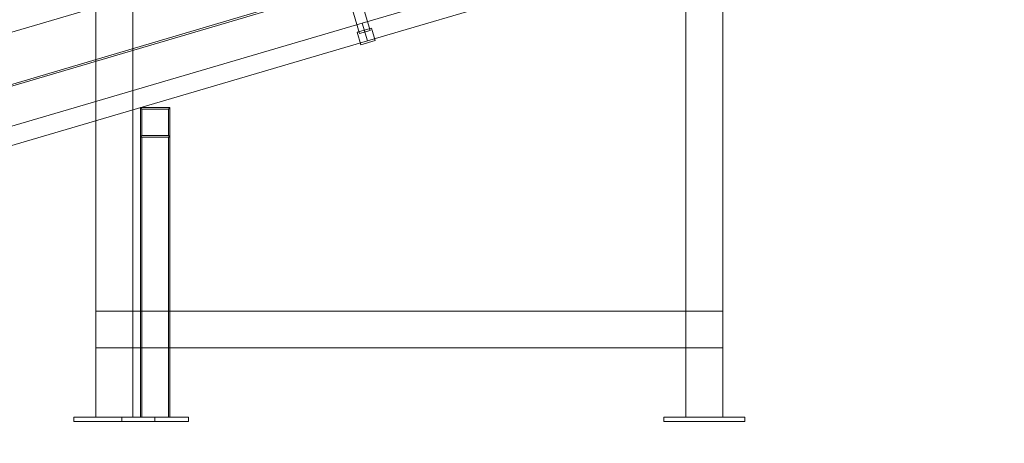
# Model space of a CAD drawing. Header units: millimetres. Extents: x -4395 to 65662, y -65530 to 6847.
# Tile 577 of 656: x 4043 to 6713, y -59 to 1091. Entities that reach past the tile are written whole.
import ezdxf

# ---------------------------------------------------------------- set-up
doc = ezdxf.new("R2010")
doc.units = ezdxf.units.MM
for name, color, linetype, lineweight in [('COTAS_P', 1, 'Continuous', 0), ('lateral_C01', 7, 'Continuous', 0), ('lateral_dosificador', 7, 'Continuous', 0)]:
    doc.layers.add(name, color=color, linetype=linetype, lineweight=lineweight)
doc.dimstyles.new('R19_100', dxfattribs={"dimtxt": 250, "dimasz": 150, "dimexe": 150, "dimexo": 80, "dimgap": 100, "dimtad": 1, "dimtih": 1, "dimtoh": 1, "dimdsep": 46, "dimcen": 0.09, "dimadec": 0, "dimazin": 0, "dimtfac": 1, "dimtdec": 4, "dimtofl": 0, "dimtmove": 0, "dimatfit": 3, "dimfxl": 1, "dimtolj": 1, "dimtzin": 0, "dimarcsym": 0})

# ---------------------------------------------------------------- blocks, each defined once
blk = doc.blocks.new('DIM_R33_1')
at = {"layer": 'COTAS_P'}
for p, q in [((796, 1103.4), (9904.9, 3783.4)), ((9904.9, 3783.4), (9748.3, 3784.2)), ((9904.9, 3783.4), (9773.7, 3697.9)), ((10158.9, 2920), (9904.9, 3783.4)), ((796, 1103.4), (927.2, 1188.9)), ((1050, 240), (796, 1103.4)), ((796, 1103.4), (952.6, 1102.6))]:
    blk.add_line(p, q, dxfattribs=at)
blk.add_text('9495 P', height=250, rotation=16.3948, dxfattribs=at).set_placement((5322.2, 2539.3))
blk = doc.blocks.new('DIM_R33_30')
at = {"layer": 'COTAS_P'}
for p, q in [((112.7, 0), (112.7, -2500)), ((65298.1, 0), (65298.1, -2500)), ((112.7, -2500), (262.7, -2455)), ((65298.1, -2500), (65148.1, -2455)), ((112.7, -2500), (65298.1, -2500)), ((112.7, -2500), (262.7, -2545)), ((65298.1, -2500), (65148.1, -2545))]:
    blk.add_line(p, q, dxfattribs=at)
blk.add_text('65185.39 P', height=250, dxfattribs=at).set_placement((32705.4, -2400))

msp = doc.modelspace()

# ---------------------------------------------------------------- linework, layer by layer
at = {"layer": 'lateral_C01'}
for p, q in [((1105.699, 51.872), (10210.031, 2747.406)), ((1107.119, 47.078), (10211.451, 2742.611)), ((4972.035, 1081.213), (6123.243, 1419.918)), ((4986.148, 1033.246), (6137.356, 1371.951)), ((4911.628, 1339.672), (4993.482, 1061.464)), ((3751.675, 977.547), (4902.883, 1316.252)), ((4964.701, 1052.996), (4882.848, 1331.205)), ((3820.827, 742.509), (4972.035, 1081.213)), ((4972.035, 1081.213), (4986.148, 1033.246)), ((4958.493, 1056.381), (4996.867, 1067.672)), ((4958.493, 1056.381), (4968.372, 1022.805)), ((4993.482, 1061.464), (4964.701, 1052.996)), ((5006.746, 1034.095), (4996.867, 1067.672)), ((3834.94, 694.542), (4986.148, 1033.246)), ((4968.372, 1022.805), (5006.746, 1034.095)), ((4450.544, 852.125), (4370.544, 852.125)), ((4374.544, 848.125), (4370.544, 852.125)), ((4370.544, 852.125), (4370.544, 772.125)), ((4446.544, 848.125), (4374.544, 848.125)), ((4374.544, 848.125), (4374.544, 776.125)), ((4446.544, 848.125), (4450.544, 852.125)), ((4446.544, 776.125), (4446.544, 848.125)), ((4450.544, 772.125), (4450.544, 852.125)), ((4370.544, 772.125), (4374.544, 776.125)), ((4374.544, 776.125), (4446.544, 776.125)), ((4446.544, 776.125), (4450.544, 772.125)), ((4450.544, 772.125), (4370.544, 772.125)), ((4370.544, 772.125), (4370.544, 12)), ((4374.544, 772.125), (4370.544, 772.125)), ((4374.544, 12), (4374.544, 772.125)), ((4374.544, 772.125), (4446.544, 772.125)), ((4446.544, 772.125), (4446.544, 12)), ((4450.544, 772.125), (4446.544, 772.125)), ((4450.544, 12), (4450.544, 772.125)), ((4320.544, 12), (4500.544, 12)), ((4320.544, 12), (4320.544, 0)), ((4320.544, 0), (4500.544, 0)), ((4370.544, 12), (4450.544, 12)), ((4370.544, 12), (4374.544, 12)), ((4446.544, 12), (4374.544, 12)), ((4446.544, 12), (4450.544, 12)), ((4500.544, 0), (4500.544, 12))]:
    msp.add_line(p, q, dxfattribs=at)
at = {"layer": 'lateral_dosificador'}
for p, q in [((4250, 12), (4250, 2200)), ((4350, 2200), (4350, 12)), ((5850, 12), (5850, 2200)), ((5950, 2200), (5950, 12)), ((4250, 12), (4250, 1200)), ((4350, 1200), (4350, 12)), ((5850, 12), (5850, 1200)), ((5950, 1200), (5950, 12)), ((5950, 300), (4250, 300)), ((4250, 200), (4250, 300)), ((5950, 300), (5950, 200)), ((5950, 200), (4250, 200)), ((4410, 12), (4190, 12)), ((4190, 0), (4190, 12)), ((4410, 0), (4190, 0)), ((4350, 12), (4250, 12)), ((4410, 12), (4410, 0)), ((6010, 12), (5790, 12)), ((5790, 0), (5790, 12)), ((6010, 0), (5790, 0)), ((5950, 12), (5850, 12)), ((6010, 12), (6010, 0))]:
    msp.add_line(p, q, dxfattribs=at)

# ---------------------------------------------------------------- dimensions: what is measured, and where the dimension line sits
at = {"layer": 'COTAS_P'}
for p1, p2, distance, picture, middle in [((1050, 240), (10158.931, 2920), 900, 'DIM_R33_1', (5350.437, 2443.406)), ((112.7, 0), (65298.0949, 0), -2500, 'DIM_R33_30', (32705.3975, -2500))]:
    dim = msp.add_aligned_dim(p1=p1, p2=p2, distance=distance, text='<> P', dimstyle='R19_100', dxfattribs=at)
    dim.commit()
    dim.dimension.update_dxf_attribs({"geometry": picture, "text_midpoint": middle})

doc.saveas('drawing.dxf')
